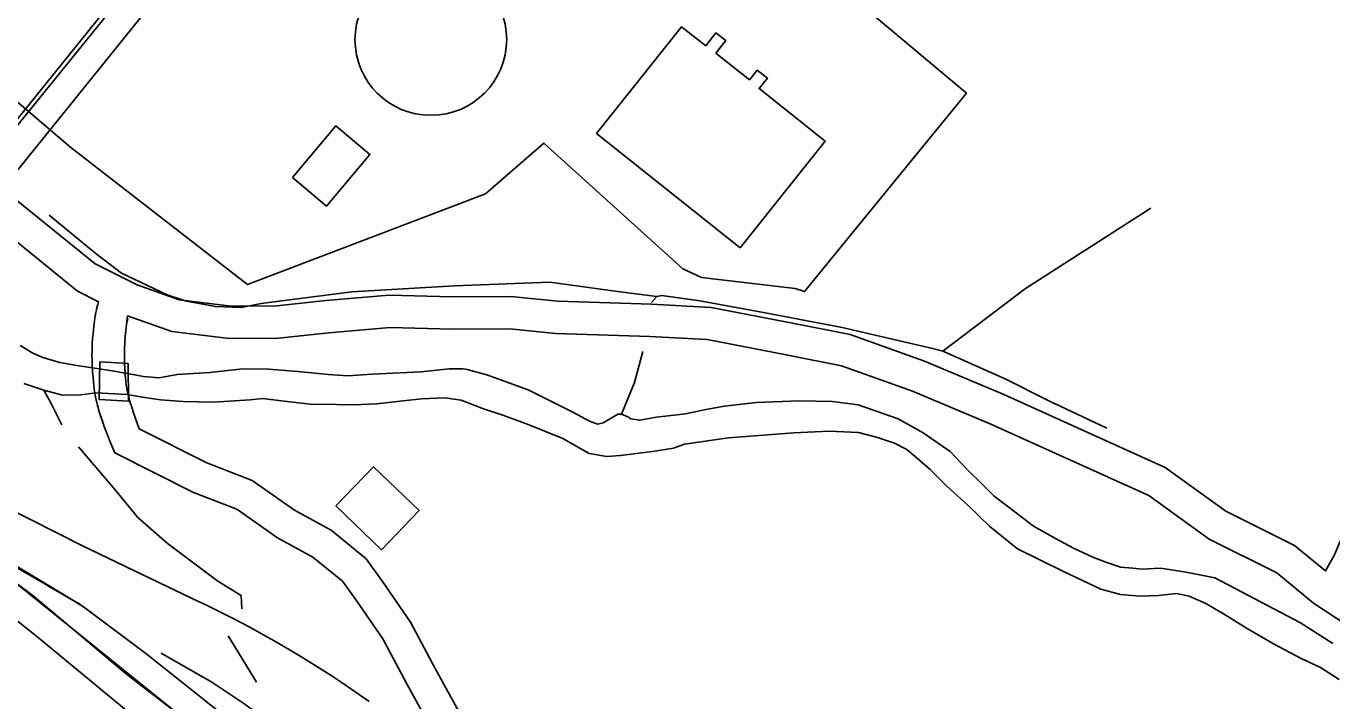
# Model space of a CAD drawing. Extents: x 3297753 to 3335611, y 652252 to 677623.
# Drawn here: x 3310374 to 3311584, y 665342 to 665967 of the extents above; entities that cross this region are included whole.
import ezdxf

# ---------------------------------------------------------------- set-up
doc = ezdxf.new("R2010")
doc.units = 0
for name, color, linetype in [('V-BLDG-OTLN', 7, 'Continuous'), ('V-BRDG-OTLN', 7, 'Continuous'), ('V-DOMW-TANK', 7, 'Continuous'), ('V-RAIL-TRAK', 7, 'Continuous'), ('V-ROAD-CNTR', 7, 'Continuous'), ('V-SITE-OTLN', 7, 'Continuous'), ('V-TOPO-SHOR', 7, 'Continuous')]:
    doc.layers.add(name, color=color, linetype=linetype)

msp = doc.modelspace()

# ---------------------------------------------------------------- linework, layer by layer
at = {"layer": 'V-BLDG-OTLN'}
for points in [[(3311035.8, 665761.5), (3310902.7, 665867.6), (3310981.5, 665966.4), (3311003.8, 665948.7), (3311013.3, 665960.7), (3311022.3, 665953.5), (3311013.2, 665942), (3311044.3, 665917.2), (3311051.5, 665926.2), (3311061, 665918.7), (3311053.3, 665909.1), (3311114.5, 665860.2)], [(3310620.8, 665826.6), (3310661.1, 665874.6), (3310692.7, 665848.1), (3310652.4, 665800.1)], [(3310703.5, 665481.8), (3310738.2, 665518), (3310695.9, 665558.5), (3310661.2, 665522.3)]]:
    msp.add_lwpolyline(points, close=True, dxfattribs=at)
at = {"layer": 'V-BRDG-OTLN'}
msp.add_lwpolyline([(3310468.5, 665654.2), (3310469, 665619.4), (3310441.7, 665621), (3310442.5, 665655.9)], close=True, dxfattribs=at)
at = {"layer": 'V-DOMW-TANK'}
msp.add_circle((3310749.1, 665954.6), 70.3, dxfattribs=at)
at = {"layer": 'V-RAIL-TRAK'}
for points in [[(3310329.5, 665534), (3310378, 665509.8), (3310426.4, 665485.4), (3310528.6, 665436.3), (3310541.7, 665430.1), (3310554.8, 665423.7), (3310567.8, 665417.1), (3310580.7, 665410.3), (3310593.5, 665403.3), (3310606.1, 665396.2), (3310618.7, 665388.8), (3310631.2, 665381.3), (3310643.6, 665373.6), (3310655.9, 665365.8), (3310668, 665357.8), (3310680, 665349.6), (3310692, 665341.2)], [(3311773.2, 664317), (3311678.8, 664390.7), (3311563.6, 664484.4), (3311470.2, 664557), (3311355, 664652.5), (3311242.5, 664741.8), (3311124.6, 664836.7), (3311022.1, 664918.1), (3310927.2, 664996.5), (3310828.8, 665077.1), (3310739.8, 665150.2), (3310627.3, 665239.9), (3310549.2, 665303), (3310467, 665366.4), (3310418.6, 665407.1), (3310380.2, 665439.5), (3310337.7, 665470.9)], [(3311479.1, 664586.4), (3311375.2, 664670), (3311277.6, 664749.7), (3311162.9, 664843.8), (3311017, 664958.9), (3310892.8, 665060.9), (3310769.9, 665158.5), (3310660.6, 665246.9), (3310560.4, 665325.7), (3310486.3, 665384.7), (3310427.2, 665428.7), (3310411.9, 665438.5), (3310359.7, 665469.8)], [(3310365.7, 665415.8), (3310383.7, 665401.6), (3310476.1, 665325.3)], [(3311952.8, 664236.2), (3311845.1, 664323.9), (3311702.3, 664440.1), (3311597.1, 664525.8), (3311519.9, 664588.5), (3311404.5, 664681.1), (3311290.7, 664774.2), (3311177.9, 664864.8), (3311067.6, 664953.9), (3310962.4, 665038.6), (3310844.6, 665129.7), (3310757.2, 665198.6), (3310673.4, 665266.5), (3310620.1, 665306.9), (3310575.7, 665339.3), (3310546, 665358.9), (3310499.3, 665385.9)]]:
    msp.add_lwpolyline(points, dxfattribs=at)
at = {"layer": 'V-ROAD-CNTR'}
for points in [[(3311578, 665462.1), (3311586.3, 665477.1), (3311591.6, 665489.6), (3311599.4, 665503.2), (3311694, 665617.7), (3311814.8, 665753.5), (3311925.2, 665881.3), (3312072.1, 666058.5), (3312124, 666118.2), (3312127.8, 666124.4), (3312128.6, 666128.8), (3312130.1, 666140.1), (3312127.8, 666154.7), (3312126.7, 666156.9), (3312070.6, 666206), (3311901.8, 666341.3), (3311824.1, 666409.2), (3311811.6, 666421.3), (3311800.8, 666433.2), (3311776.8, 666461)], [(3310329, 665835.2), (3310502.8, 666050.9)], [(3310352.3, 665816.3), (3310526.2, 666032)], [(3310441, 665711.5), (3310421.6, 665721.2), (3310122.6, 665964.5), (3310096.6, 665983.8)], [(3311578.5, 665461.8), (3311549.4, 665485.7), (3311485.8, 665517.4), (3311429.6, 665558.1), (3311279.9, 665625.7), (3311206.4, 665656.6), (3311137.7, 665681.1), (3311084.2, 665691.8), (3311008.8, 665706.3), (3310953.5, 665709.4), (3310866.8, 665712.2), (3310823.3, 665716.5), (3310769, 665716), (3310710.4, 665717.6), (3310651.7, 665712.7), (3310603.5, 665707.5), (3310561.5, 665707.8), (3310515.9, 665713.4), (3310476.9, 665727.1), (3310437.9, 665746.6), (3310352.3, 665816.3)], [(3310438.1, 665698.3), (3310438.7, 665701.5), (3310439.2, 665704.1), (3310439.7, 665706.1), (3310440.4, 665709), (3310441, 665711.5)], [(3310456.4, 665571.7), (3310451.7, 665582.5), (3310451.1, 665583.8), (3310450.6, 665585.1), (3310450.1, 665586.3), (3310449.1, 665588.8), (3310448.1, 665591.2), (3310447.3, 665593.5), (3310446.5, 665595.8), (3310445, 665599.9), (3310443.8, 665603.5), (3310442.8, 665606.7), (3310441.9, 665609.4), (3310441.2, 665611.8), (3310440.7, 665613.8), (3310440.2, 665615.5), (3310439.8, 665617), (3310439.5, 665618.3), (3310439.2, 665619.4), (3310439, 665620.4), (3310438.6, 665622.1), (3310438.3, 665623.3), (3310438.2, 665624.2), (3310437.9, 665625.6), (3310437.7, 665626.9), (3310437.2, 665630.7), (3310436.7, 665634.3), (3310436.4, 665637.7), (3310436.1, 665640.9), (3310435.8, 665643.9), (3310435.6, 665646.7), (3310435.5, 665649.3), (3310435.3, 665651.8), (3310435.3, 665654.2), (3310435.2, 665658.4), (3310435.1, 665662.2), (3310435.2, 665665.6), (3310435.2, 665668.5), (3310435.3, 665671), (3310435.4, 665673.2), (3310435.7, 665677.1), (3310435.9, 665680), (3310436.1, 665682.2), (3310436.4, 665685.4), (3310436.8, 665688.7), (3310437.1, 665691.5), (3310437.5, 665694), (3310437.8, 665696.2), (3310438.1, 665698)], [(3310478.9, 665593.9), (3310473.4, 665609.6), (3310472.3, 665612.9), (3310471.4, 665615.7), (3310470.6, 665618.1), (3310470, 665620.1), (3310469.6, 665621.8), (3310469.2, 665623.3), (3310468.8, 665624.5), (3310468.6, 665625.5), (3310468.4, 665626.4), (3310468.2, 665627.1), (3310467.9, 665628.4), (3310467.8, 665629.2), (3310467.6, 665629.7), (3310467.5, 665630.6), (3310467.4, 665631.3), (3310466.9, 665634.6), (3310466.5, 665637.8), (3310466.2, 665640.8), (3310465.9, 665643.6), (3310465.7, 665646.2), (3310465.6, 665648.6), (3310465.4, 665650.9), (3310465.3, 665653.1), (3310465.2, 665655), (3310465.2, 665658.9), (3310465.1, 665662.2), (3310465.2, 665665), (3310465.2, 665667.6), (3310465.3, 665669.8), (3310465.4, 665671.6), (3310465.6, 665675.1), (3310465.8, 665677.6), (3310465.9, 665679.4), (3310466.2, 665682.2), (3310468.1, 665698.4)], [(3310467.7, 665693), (3310468.2, 665696), (3310468.2, 665696.1)], [(3311620.2, 665397.3), (3311567, 665432.3), (3311533, 665460.4), (3311470.2, 665491.7), (3311414.5, 665532), (3311267.9, 665598.2), (3311195.5, 665628.6), (3311129.7, 665652.1), (3311078.4, 665662.4), (3311005.1, 665676.5), (3310952.1, 665679.4), (3310864.8, 665682.2), (3310821.9, 665686.4), (3310768.7, 665686), (3310711.3, 665687.6), (3310654.6, 665682.8), (3310605, 665677.5), (3310559.6, 665677.8), (3310509.1, 665684), (3310468.1, 665698.4)], [(3310084.5, 665676.5), (3311397.6, 664617.7), (3313130.1, 663219.2), (3314152.4, 662384.5)], [(3310478.9, 665593.9), (3310541.5, 665562.2), (3310583.5, 665545.9), (3310622.7, 665518.4), (3310656.7, 665499.9), (3310689.3, 665473.2), (3310704.3, 665452.3), (3310730.2, 665414.8), (3310753.1, 665371.7), (3310773.1, 665335.3), (3310791.8, 665309.2), (3310839, 665273.3), (3310871.3, 665237.9), (3310923.7, 665214.2), (3310963, 665191.7), (3311019.1, 665147.9), (3311055.4, 665117.3), (3311063, 665117), (3311356.2, 664899), (3311645, 664659.5), (3311981.8, 664398.5), (3312132, 664286.2)], [(3310456.4, 665571.7), (3310529.2, 665534.8), (3310569.3, 665519.2), (3310606.9, 665492.8), (3310639.8, 665474.9), (3310667.2, 665452.5), (3310679.8, 665435), (3310704.5, 665399.1), (3310726.7, 665357.4), (3310747.7, 665319.3), (3310770, 665288), (3310818.7, 665251), (3310853.3, 665213.1), (3310910, 665187.4), (3310946.3, 665166.7), (3311000.2, 665124.6), (3311043.9, 665087.6), (3311052.6, 665087.4), (3311337.7, 664875.4), (3311626.2, 664636.1), (3311963.7, 664374.6), (3312113.4, 664262.7)]]:
    msp.add_lwpolyline(points, dxfattribs=at)
msp.add_arc((3312157.5, 668490.6), 3516.3, 237.8739, 240.4684, dxfattribs=at)
at = {"layer": 'V-SITE-OTLN'}
msp.add_lwpolyline([(3309632.1, 666549.1), (3310022.9, 667013.7), (3310490.2, 666631.5), (3310561.1, 666572.7), (3310592.4, 666546.6), (3310841.6, 666847.5), (3311019.9, 667063.6), (3311109.1, 666986.8), (3311204.1, 666904.9), (3310748.7, 666321.2), (3311245.4, 665904.9), (3311095.4, 665720.9), (3311086.7, 665723.7), (3311000, 665733.9), (3310982.6, 665742.2), (3310853.9, 665858.5), (3310799.8, 665811.5), (3310579.1, 665727.4), (3310415.6, 665854.6), (3310222.8, 666018.9), (3310158.3, 666073.2), (3309942.3, 666254), (3309615.2, 666522.9)], close=True, dxfattribs=at)
at = {"layer": 'V-TOPO-SHOR'}
msp.add_line((3310587.5, 665359.2), (3310561.2, 665401.9), dxfattribs=at)
for points in [[(3310449.9, 665978.2), (3310362.7, 665871), (3310343.9, 665852.2), (3310341.2, 665849.5), (3310335, 665850.7), (3310330.2, 665853.4), (3310298.4, 665878.9)], [(3311416.2, 665798.2), (3311300.2, 665723.8), (3311223.6, 665665.8), (3311212.6, 665668.4), (3311130.1, 665687.6), (3311057.3, 665701.6), (3310998.2, 665712.3), (3310963.2, 665717.3), (3310958.4, 665716.5), (3310953.7, 665711)], [(3310395.3, 665791.8), (3310439, 665756.1), (3310462.6, 665738), (3310504.7, 665718.1), (3310522.6, 665712.2), (3310549.4, 665707.1), (3310573.4, 665706.1), (3310591.8, 665709.8), (3310675.9, 665720.7), (3310771.1, 665726.3), (3310859.4, 665729.7), (3310921.9, 665721.1), (3310958.4, 665716.5)], [(3310368.5, 665670.9), (3310380.2, 665664), (3310389.7, 665660), (3310405.4, 665655.2), (3310421.1, 665652.5), (3310437.7, 665650.1), (3310455.5, 665647.1), (3310473, 665644.2), (3310482.7, 665642.2), (3310497.2, 665641), (3310514, 665644.2), (3310544.2, 665646.1), (3310574.8, 665649.3), (3310599.1, 665649.1), (3310625.7, 665646.8), (3310654.4, 665644), (3310672.2, 665642.8), (3310694.6, 665644.3), (3310740.1, 665646.5), (3310766.1, 665649.3), (3310779.1, 665649.5), (3310782.9, 665648.9), (3310801, 665643.9), (3310839.4, 665630), (3310880.8, 665609.1), (3310896.6, 665600.7), (3310903.7, 665598.2), (3310908.7, 665599.2), (3310917.8, 665604.6), (3310922.5, 665607.3), (3310925.7, 665607.4), (3310931.7, 665604.8), (3310934.3, 665603.1), (3310942.6, 665601.7), (3310958.3, 665604.6), (3310985, 665607.8)], [(3310945.5, 665665.6), (3310937.7, 665636.7), (3310925.7, 665607.4)], [(3311375.4, 665594.3), (3311321.1, 665620), (3311281.2, 665640.2), (3311223.6, 665665.8)], [(3310984.1, 665579.6), (3310973.8, 665575.9), (3310954.6, 665572.7), (3310924.8, 665569), (3310912.1, 665568.2), (3310895.8, 665570.9), (3310871.4, 665584.7), (3310839.3, 665597.8), (3310815.8, 665606.6), (3310798, 665612.2), (3310777.1, 665620.2), (3310762, 665622.6), (3310740.5, 665621.7), (3310723.4, 665619.6), (3310698.9, 665616.9), (3310677.3, 665616), (3310661.7, 665616.3), (3310637.4, 665616.6), (3310613.1, 665619.4), (3310593, 665621.8), (3310581.8, 665620.7), (3310547.5, 665618.4), (3310519.7, 665619.2), (3310498.7, 665620.6), (3310481.9, 665623), (3310467.6, 665625.5), (3310438.6, 665627.1), (3310424.8, 665625.4), (3310407.9, 665625.1), (3310390.4, 665629.6), (3310372, 665635.8)], [(3310407.2, 665597.5), (3310397.2, 665617.2), (3310390.4, 665629.6)], [(3310985, 665607.8), (3311004, 665611.6), (3311021.1, 665614.8), (3311050.9, 665618.2), (3311090.4, 665619.7), (3311121.2, 665619), (3311144.9, 665616.1), (3311182, 665603.1), (3311205.3, 665590.1), (3311230.4, 665572.8), (3311246.3, 665555.9), (3311259.5, 665542.8), (3311271.2, 665531.4), (3311290.3, 665517), (3311307.4, 665503.6), (3311327.9, 665492.1), (3311344.6, 665483.2), (3311362.5, 665474.9), (3311374.4, 665470.1), (3311388.1, 665465.6), (3311399.6, 665464.6), (3311407.9, 665463.8), (3311425.3, 665464.7), (3311449, 665460.9), (3311475.4, 665455.7), (3311512.6, 665436.4), (3311554.9, 665414), (3311584.8, 665394.8)], [(3311590.9, 665361.4), (3311573.6, 665372.7), (3311555.5, 665380.9), (3311529.8, 665394.7), (3311505.4, 665408.8), (3311483.6, 665422.4), (3311467.2, 665431.9), (3311451.7, 665438.8), (3311440.4, 665441.2), (3311423.3, 665439.5), (3311405.9, 665438.6), (3311388.1, 665440.4), (3311370, 665445.2), (3311335.8, 665461.2), (3311313.5, 665472.4), (3311292.6, 665482.7), (3311267.2, 665503.3), (3311247.1, 665522.8), (3311227.3, 665540.8), (3311211.7, 665556.2), (3311200, 665566.4), (3311190.1, 665574.5), (3311178.8, 665580.6), (3311163.1, 665585.9), (3311145.3, 665590.4), (3311118.3, 665591.7), (3311085.3, 665590.1), (3311024.8, 665585.6), (3310984.1, 665579.6)], [(3310573.8, 665427.1), (3310573.2, 665439.4), (3310551.6, 665452.7), (3310504.7, 665488), (3310477.7, 665511.6), (3310456.5, 665537.3), (3310422.5, 665577)]]:
    msp.add_lwpolyline(points, dxfattribs=at)

doc.saveas('drawing.dxf')
